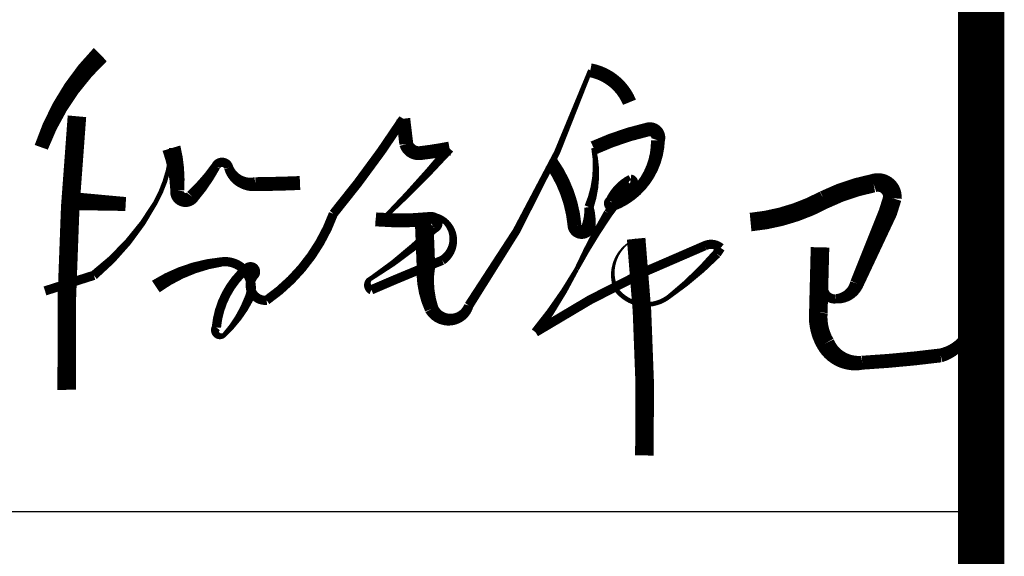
# Model space of a CAD drawing. Extents: x 1779708 to 7299578, y -1121471 to 88434.
# Tile 593 of 656: x 5612879 to 5616064, y -1001537 to -999801. Entities that reach past the tile are written whole.
import ezdxf

# ---------------------------------------------------------------- set-up
doc = ezdxf.new("R2010")
doc.units = 0
doc.header["$LTSCALE"] = 1000
doc.header["$MEASUREMENT"] = 0
for name, color, linetype in [('PUB_TITLE', 4, 'CONTINUOUS'), ('修改', 6, 'CONTINUOUS'), ('电子签', 2, 'CONTINUOUS')]:
    doc.layers.add(name, color=color, linetype=linetype)

# ---------------------------------------------------------------- blocks, each defined once
blk = doc.blocks.new('A$C36B43F05')
at = {"layer": 'PUB_TITLE'}
blk.add_line((31200, 12000), (31200, 1500), dxfattribs=at)
at = {"layer": 'PUB_TITLE', "const_width": 150}
blk.add_lwpolyline([(1500, 1500), (124650, 1500), (124650, 174600), (1500, 174600)], close=True, dxfattribs=at)
at = {"layer": '电子签'}
for points in [[(31913.5, 4528.4, 30, 30, 0), (31964, 4370.3, 30, 15, 0.095128), (32197.9, 4171.7, 15, 15, 0.114048), (32375.2, 4119.3, 60, 45, -0.076678), (32238.8, 4100.5, 45, 45, 0.784183), (32218.2, 4052.2, 45, 30, 0.053539), (32317.3, 3975.4, 30, 30, -0.714299), (32312.1, 3934.2, 30, 45, 0.356783), (32258.8, 3847.7, 45, 45, 0.007927), (32262.5, 3703.5, 45, 45, 0.386331)], [(32677.9, 4349.5, 60, 45, 0.113665), (32378, 4540.5, 45, 45, 12.10746)], [(32205.4, 4466.9, 60, 45, 0), (32194.6, 4267.3, 45, 45, 0)], [(31927.8, 4169.9, 45, 30, -0.118474), (32007.6, 3956.2, 30, 30, -0.582329), (31889, 3868.4, 30, 15, -0.090401), (31772.2, 3947.8, 15, 30, -0.951917), (31795.5, 3974, 30, 30, -0.196864), (31988, 3874, 30, 30, -0.939279), (31964.6, 3851.6, 30, 30, 0.685736), (31883.4, 3811.4, 30, 30, 0.154244), (32163.1, 3595.4, 30, 30, 0.028127), (32470.3, 3369.4, 45, 45, 0), (32388.9, 3359.6, 45, 45, 0.362787), (32359.2, 3314.2, 45, 45, 0.019197), (32374, 3219.4, 30, 15, -0.020472), (32155.6, 3425.6, 15, 15, -0.233729), (32144.9, 3458.6, 45, 45, 0.045779), (32146.4, 3280.7, 45, 30, -0.879667), (32116.2, 3268.4, 30, 15, -0.048621), (31953.1, 3475, 15, 30, 0.623556), (31917.1, 3472.6, 30, 30, -0.008278), (32012.3, 3243.4, 30, 15, 0.816036), (32158.3, 3302.6, 60, 60, 0), (31994, 3296.1, 60, 45, 0.122736), (31855.4, 3277.6, 45, 30, 0.663287), (31866.1, 3157.3, 30, 15, 0.069085), (32627.2, 2764.2, 45, 45, -0.253622), (32523.7, 2637.6, 45, 45, 3.190749)], [(32328.3, 2890.5, 45, 45, -0.131933), (32125.3, 2815.3, 45, 45, 0.873436), (32123.3, 2769.4, 45, 30, 0.080941), (32184.8, 2768.4, 30, 15, 0.144959), (32376.1, 2753.7, 45, 45, -0.051263), (32435.7, 2577.9, 45, 45, -0.581071), (32400.6, 2545.6, 45, 30, -0.302678), (32186.8, 2691.2, 30, 30, -0.944201), (32205.3, 2700, 30, 30, -0.168661), (32274.7, 2633.5, 30, 30, -1.302791), (32257.1, 2640.4, 30, 30, -0.022864), (32164.7, 2706.3, 30, 15, 0.024629), (31983.7, 2808.5, 15, 30, -0.040418), (31779.9, 2941.6, 30, 30, -0.047626), (32059.5, 2394.4, 30, 30, -0.295695), (32052.7, 2342.6, 30, 30, 0), (32033.5, 2355.4, 30, 15, -0.045754), (31895.5, 2509, 15, 15, -0.422502), (31918.3, 2680.6, 15, 3, -0.421761), (32082.3, 2615.9, 60, 60, -0.031692), (31381.6, 2589.3, 60, 60, 2.926125)], [(32136.2, 2245.8, 60, 60, 0.100588), (32208.2, 2007.9, 60, 60, -0.065766), (32261.9, 1848.5, 60, 60, -0.53666), (32213.6, 1787.2, 60, 60, 0), (32168.7, 1801.2, 60, 45, 0), (31937.6, 1901.7, 45, 30, -0.318033), (31888, 1969.9, 30, 30, -0.395376), (31916.8, 2009.2, 30, 30, -0.042901), (32054.5, 2021.2, 60, 60, 0), (31843.2, 2026.6, 60, 60, 0.152888), (31743.7, 2003.9, 60, 45, 0.327432), (31681.4, 1884.6, 45, 45, 0.017317), (31705, 1631, 45, 30, 0.268591), (31805.7, 1530.1, 30, 30, -0.175886)]]:
    blk.add_lwpolyline(points, format="xyseb", dxfattribs=at)
at = {"layer": '电子签', "const_width": 60}
blk.add_lwpolyline([(32478.3, 4425, 0.027345), (31593.7, 4458, 1.970856)], format="xyb", dxfattribs=at)

msp = doc.modelspace()

# ---------------------------------------------------------------- block references
at = {"layer": '修改', "rotation": 90}
msp.add_blockref('A$C36B43F05', (5617489.1, -1032592.1), dxfattribs=at)

doc.saveas('drawing.dxf')
